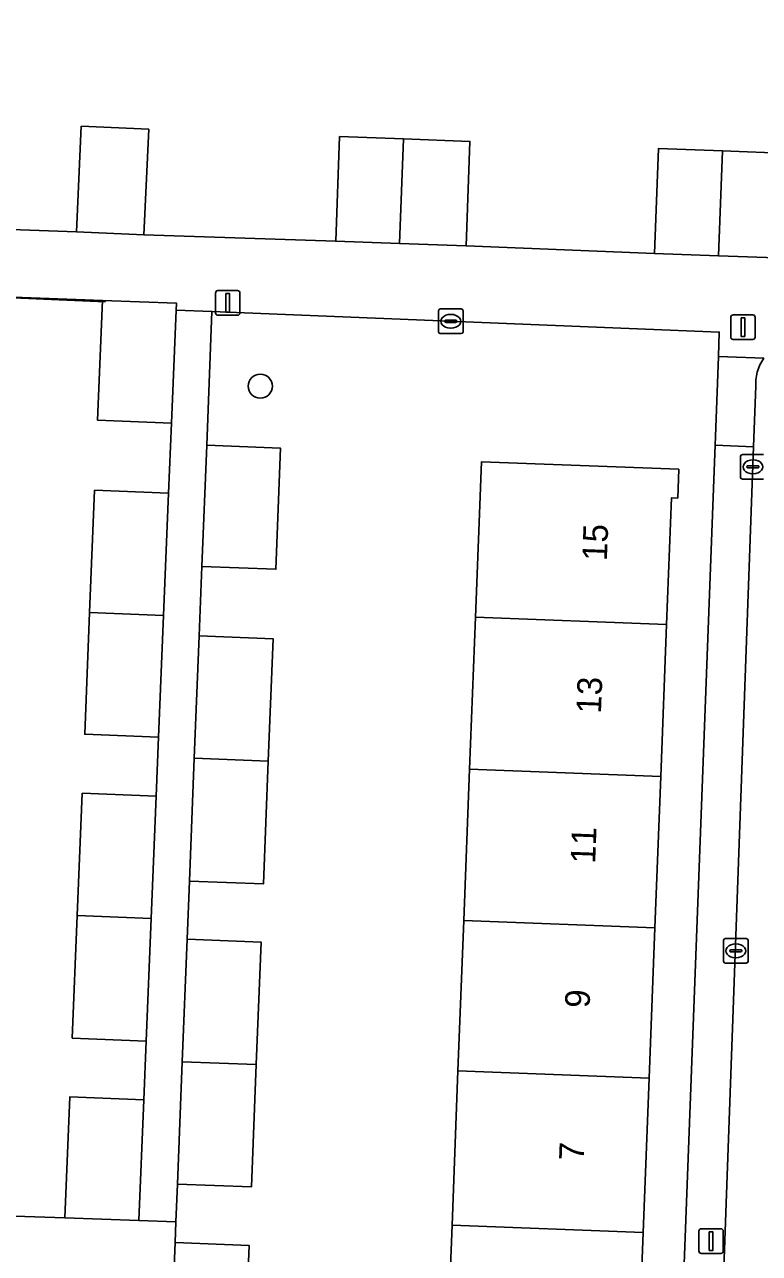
# Model space of a CAD drawing. Extents: x 161354 to 162026, y 386504 to 387460.
# Drawn here: x 161596.24 to 161626.01, y 387346.64 to 387396.43 of the extents above; entities that cross this region are included whole.
import ezdxf

# ---------------------------------------------------------------- set-up
doc = ezdxf.new("R2010")
doc.units = 0
for name, color, linetype in [('IMGEO_Boom', 7, 'Continuous'), ('IMGEO_Erf', 7, 'Continuous'), ('IMGEO_Kolk', 7, 'Continuous'), ('IMGEO_Lichtmast', 7, 'Continuous'), ('IMGEO_Muur', 7, 'Continuous'), ('IMGEO_Pand', 7, 'Continuous'), ('IMGEO_Pand_nummerreeks', 7, 'Continuous'), ('IMGEO_Rijbaan_lokaal_open', 7, 'Continuous'), ('IMGEO_Voetpad_open', 7, 'Continuous')]:
    doc.layers.add(name, color=color, linetype=linetype)

msp = doc.modelspace()

# ---------------------------------------------------------------- linework, layer by layer
at = {"layer": 'IMGEO_Boom'}
msp.add_circle((161605.789, 387381.777), 0.489, dxfattribs=at)
at = {"layer": 'IMGEO_Erf'}
for points in [[(161652.397, 387409.433), (161622.077, 387410.632), (161591.757, 387411.83), (161590.756, 387388.297), (161598.343, 387388.024), (161598.534, 387392.309), (161601.266, 387392.187), (161601.075, 387387.902), (161608.844, 387387.649), (161608.999, 387391.888), (161611.588, 387391.794), (161614.283, 387391.696), (161614.128, 387387.457), (161621.765, 387387.152), (161621.919, 387391.401), (161624.514, 387391.307), (161627.236, 387391.208)], [(161622.224, 387326.585), (161624.174, 387378.353), (161624.213, 387379.383), (161624.349, 387382.98), (161624.386, 387383.967), (161603.829, 387384.802), (161603.615, 387379.384), (161606.612, 387379.265), (161606.418, 387374.357), (161603.42, 387374.476), (161603.309, 387371.666), (161606.306, 387371.547), (161606.109, 387366.581), (161605.912, 387361.61), (161602.915, 387361.729), (161602.821, 387359.374), (161605.819, 387359.255), (161605.622, 387354.289), (161605.425, 387349.334), (161602.428, 387349.453), (161602.367, 387347.926), (161602.334, 387347.085), (161605.332, 387346.967), (161605.135, 387342)], [(161613.322, 387341.742), (161613.556, 387347.791), (161613.798, 387354.043), (161614.033, 387360.127), (161614.27, 387366.259), (161614.508, 387372.417), (161614.752, 387378.718), (161622.745, 387378.409), (161622.7, 387377.245), (161622.45, 387377.255), (161622.251, 387372.118), (161622.013, 387365.96), (161621.776, 387359.828), (161621.541, 387353.744), (161621.299, 387347.492), (161621.065, 387341.443)]]:
    msp.add_lwpolyline(points, dxfattribs=at)
msp.add_lwpolyline([(161601.67, 387367.554), (161598.672, 387367.676), (161598.873, 387372.612), (161599.075, 387377.558), (161602.072, 387377.436), (161602.188, 387380.279), (161599.19, 387380.401), (161599.388, 387385.251), (161591.08, 387385.553), (161590.849, 387379.18), (161590.624, 387372.989), (161590.412, 387367.14), (161590.179, 387360.692), (161589.954, 387354.5), (161589.731, 387348.35), (161597.875, 387348.086), (161598.074, 387352.988), (161601.072, 387352.866), (161601.169, 387355.245), (161598.171, 387355.367), (161598.373, 387360.327), (161598.575, 387365.283), (161601.572, 387365.161)], close=True, dxfattribs=at)
at = {"layer": 'IMGEO_Kolk'}
for p, q in [((161613.006, 387383.979), (161613.006, 387384.831)), ((161613.081, 387384.905), (161613.933, 387384.905)), ((161613.308, 387384.448), (161613.706, 387384.448)), ((161613.494, 387384.685), (161613.519, 387384.685)), ((161614.007, 387384.831), (161614.007, 387383.979)), ((161613.265, 387384.399), (161613.265, 387384.411)), ((161613.703, 387384.362), (161613.305, 387384.362)), ((161613.517, 387384.125), (161613.492, 387384.125)), ((161613.749, 387384.411), (161613.749, 387384.399)), ((161613.933, 387383.905), (161613.081, 387383.905)), ((161625.323, 387379.009), (161626.175, 387379.009)), ((161625.248, 387378.083), (161625.248, 387378.935)), ((161625.507, 387378.503), (161625.507, 387378.515)), ((161625.945, 387378.466), (161625.547, 387378.466)), ((161625.55, 387378.552), (161625.948, 387378.552)), ((161625.736, 387378.789), (161625.761, 387378.789)), ((161625.991, 387378.515), (161625.991, 387378.503)), ((161626.175, 387378.009), (161625.323, 387378.009)), ((161625.759, 387378.229), (161625.734, 387378.229)), ((161624.553, 387358.474), (161624.553, 387359.326)), ((161624.628, 387359.4), (161625.48, 387359.4)), ((161625.041, 387359.18), (161625.066, 387359.18)), ((161625.554, 387359.326), (161625.554, 387358.474)), ((161624.812, 387358.894), (161624.812, 387358.906)), ((161625.25, 387358.857), (161624.852, 387358.857)), ((161624.855, 387358.943), (161625.253, 387358.943)), ((161625.064, 387358.62), (161625.039, 387358.62)), ((161625.296, 387358.906), (161625.296, 387358.894)), ((161625.48, 387358.4), (161624.628, 387358.4))]:
    msp.add_line(p, q, dxfattribs=at)
for points in [[(161613.006, 387383.979), (161613.006, 387384.831)], [(161613.081, 387384.905), (161613.933, 387384.905)], [(161614.007, 387384.831), (161614.007, 387383.979)], [(161613.933, 387383.905), (161613.081, 387383.905)], [(161625.323, 387379.009), (161626.175, 387379.009)], [(161625.248, 387378.083), (161625.248, 387378.935)], [(161626.175, 387378.009), (161625.323, 387378.009)], [(161624.553, 387358.474), (161624.553, 387359.326)], [(161624.628, 387359.4), (161625.48, 387359.4)], [(161625.554, 387359.326), (161625.554, 387358.474)], [(161625.48, 387358.4), (161624.628, 387358.4)]]:
    msp.add_lwpolyline(points, dxfattribs=at)
for centre, radius, start, end in [((161613.083, 387384.829), 0.0765, 91.552, 178.448), ((161613.083, 387384.829), 0.0765, 91.552, 178.448), ((161613.305, 387384.408), 0.0403, 85.8775, 175.7526), ((161613.71, 387384.41), 0.0386, 1.7309, 96.639), ((161613.931, 387384.829), 0.0765, 1.552, 88.448), ((161613.931, 387384.829), 0.0765, 1.552, 88.448), ((161613.083, 387383.981), 0.0765, 181.552, 268.448), ((161613.083, 387383.981), 0.0765, 181.552, 268.448), ((161613.302, 387384.398), 0.0366, 178.938, 274.7102), ((161613.706, 387384.405), 0.043, 264.8664, 352.4533), ((161613.931, 387383.981), 0.0765, 271.552, 358.448), ((161613.931, 387383.981), 0.0765, 271.552, 358.448), ((161625.325, 387378.933), 0.0765, 91.552, 178.448), ((161625.325, 387378.933), 0.0765, 91.552, 178.448), ((161625.547, 387378.512), 0.0403, 85.8775, 175.7526), ((161625.544, 387378.502), 0.0366, 178.938, 274.7102), ((161625.948, 387378.509), 0.043, 264.8664, 352.4533), ((161625.952, 387378.514), 0.0386, 1.7309, 96.639), ((161625.325, 387378.085), 0.0765, 181.552, 268.448), ((161625.325, 387378.085), 0.0765, 181.552, 268.448), ((161624.63, 387359.324), 0.0765, 91.552, 178.448), ((161624.63, 387359.324), 0.0765, 91.552, 178.448), ((161625.478, 387359.324), 0.0765, 1.552, 88.448), ((161625.478, 387359.324), 0.0765, 1.552, 88.448), ((161624.852, 387358.903), 0.0403, 85.8775, 175.7526), ((161624.849, 387358.893), 0.0366, 178.938, 274.7102), ((161625.253, 387358.9), 0.043, 264.8664, 352.4533), ((161625.257, 387358.905), 0.0386, 1.7309, 96.639), ((161624.63, 387358.476), 0.0765, 181.552, 268.448), ((161624.63, 387358.476), 0.0765, 181.552, 268.448), ((161625.478, 387358.476), 0.0765, 271.552, 358.448), ((161625.478, 387358.476), 0.0765, 271.552, 358.448)]:
    msp.add_arc(centre, radius, start, end, dxfattribs=at)
for centre, major_axis, ratio, start_param, end_param in [((161613.493, 387384.405), (-0.387, 0.002), 0.722429, 4.712389, 7.853982), ((161613.518, 387384.405), (-0.39, 0.002), 0.717154, 1.570796, 4.712389), ((161625.735, 387378.509), (-0.387, 0.002), 0.722429, 4.712389, 7.853982), ((161625.76, 387378.509), (-0.39, 0.002), 0.717154, 1.570796, 4.712389), ((161625.04, 387358.9), (-0.387, 0.002), 0.722429, 4.712389, 7.853982), ((161625.065, 387358.9), (-0.39, 0.002), 0.717154, 1.570796, 4.712389)]:
    msp.add_ellipse(centre, major_axis=major_axis, ratio=ratio, start_param=start_param, end_param=end_param, dxfattribs=at)
at = {"layer": 'IMGEO_Lichtmast'}
for p, q in [((161603.972, 387384.751), (161603.972, 387385.551)), ((161603.972, 387385.551), (161603.972, 387384.751)), ((161604.072, 387385.651), (161604.862, 387385.651)), ((161604.862, 387385.651), (161604.072, 387385.651)), ((161604.962, 387385.551), (161604.962, 387384.751)), ((161604.962, 387384.751), (161604.962, 387385.551)), ((161604.862, 387384.651), (161604.072, 387384.651)), ((161604.072, 387384.651), (161604.862, 387384.651)), ((161624.849, 387383.767), (161624.849, 387384.567)), ((161624.849, 387384.567), (161624.849, 387383.767)), ((161624.949, 387384.667), (161625.739, 387384.667)), ((161625.739, 387384.667), (161624.949, 387384.667)), ((161625.839, 387384.567), (161625.839, 387383.767)), ((161625.839, 387383.767), (161625.839, 387384.567)), ((161625.739, 387383.667), (161624.949, 387383.667)), ((161624.949, 387383.667), (161625.739, 387383.667)), ((161623.656, 387347.64), (161624.446, 387347.64)), ((161624.446, 387347.64), (161623.656, 387347.64)), ((161623.556, 387346.74), (161623.556, 387347.54)), ((161623.556, 387347.54), (161623.556, 387346.74)), ((161624.546, 387347.54), (161624.546, 387346.74)), ((161624.546, 387346.74), (161624.546, 387347.54)), ((161624.446, 387346.64), (161623.656, 387346.64)), ((161623.656, 387346.64), (161624.446, 387346.64))]:
    msp.add_line(p, q, dxfattribs=at)
for points in [[(161604.392, 387385.526), (161604.542, 387385.526), (161604.542, 387384.776), (161604.392, 387384.776), (161604.392, 387385.526)], [(161625.269, 387384.542), (161625.419, 387384.542), (161625.419, 387383.792), (161625.269, 387383.792), (161625.269, 387384.542)], [(161623.976, 387347.515), (161624.126, 387347.515), (161624.126, 387346.765), (161623.976, 387346.765), (161623.976, 387347.515)]]:
    msp.add_lwpolyline(points, dxfattribs=at)
for centre, start, end in [((161604.072, 387385.551), 90, 180), ((161604.072, 387385.551), 90, 180), ((161604.862, 387385.551), 0, 90), ((161604.862, 387385.551), 360, 90), ((161604.072, 387384.751), 180, 270), ((161604.072, 387384.751), 180, 270), ((161604.862, 387384.751), 270, 0), ((161604.862, 387384.751), 270, 0), ((161624.949, 387384.567), 90, 180), ((161624.949, 387384.567), 90, 180), ((161625.739, 387384.567), 0, 90), ((161625.739, 387384.567), 360, 90), ((161624.949, 387383.767), 180, 270), ((161624.949, 387383.767), 180, 270), ((161625.739, 387383.767), 270, 0), ((161625.739, 387383.767), 270, 0), ((161623.656, 387347.54), 90, 180), ((161623.656, 387347.54), 90, 180), ((161624.446, 387347.54), 0, 90), ((161624.446, 387347.54), 360, 90), ((161623.656, 387346.74), 180, 270), ((161623.656, 387346.74), 180, 270), ((161624.446, 387346.74), 270, 0), ((161624.446, 387346.74), 270, 0)]:
    msp.add_arc(centre, 0.1, start, end, dxfattribs=at)
at = {"layer": 'IMGEO_Muur'}
msp.add_lwpolyline([(161591.08, 387385.553), (161599.52, 387385.2)], dxfattribs=at)
at = {"layer": 'IMGEO_Pand'}
for points in [[(161601.075, 387387.902), (161601.266, 387392.187), (161598.534, 387392.309), (161598.343, 387388.024)], [(161611.43, 387387.555), (161611.588, 387391.794), (161608.999, 387391.888), (161608.844, 387387.649)], [(161614.128, 387387.457), (161614.283, 387391.696), (161611.588, 387391.794), (161611.43, 387387.555)], [(161624.356, 387387.058), (161624.514, 387391.307), (161621.919, 387391.401), (161621.765, 387387.152)], [(161627.082, 387386.96), (161627.236, 387391.208), (161624.514, 387391.307), (161624.356, 387387.058)], [(161602.375, 387384.861), (161602.386, 387385.142), (161599.388, 387385.251), (161599.19, 387380.401), (161602.188, 387380.279)], [(161603.615, 387379.384), (161603.42, 387374.476), (161606.418, 387374.357), (161606.612, 387379.265)], [(161614.752, 387378.718), (161614.508, 387372.417), (161622.251, 387372.118), (161622.45, 387377.255), (161622.7, 387377.245), (161622.745, 387378.409)], [(161602.072, 387377.436), (161599.075, 387377.558), (161598.873, 387372.612), (161601.871, 387372.49)], [(161601.871, 387372.49), (161598.873, 387372.612), (161598.672, 387367.676), (161601.67, 387367.554)], [(161622.013, 387365.96), (161622.251, 387372.118), (161614.508, 387372.417), (161614.27, 387366.259)], [(161603.309, 387371.666), (161603.112, 387366.699), (161606.109, 387366.581), (161606.306, 387371.547)], [(161606.109, 387366.581), (161603.112, 387366.699), (161602.915, 387361.729), (161605.912, 387361.61)], [(161614.27, 387366.259), (161614.033, 387360.127), (161621.776, 387359.828), (161622.013, 387365.96)], [(161601.572, 387365.161), (161598.575, 387365.283), (161598.373, 387360.327), (161601.371, 387360.205)], [(161601.371, 387360.205), (161598.373, 387360.327), (161598.171, 387355.367), (161601.169, 387355.245)], [(161614.033, 387360.127), (161613.798, 387354.043), (161621.541, 387353.744), (161621.776, 387359.828)], [(161602.821, 387359.374), (161602.624, 387354.408), (161605.622, 387354.289), (161605.819, 387359.255)], [(161605.622, 387354.289), (161602.624, 387354.408), (161602.428, 387349.453), (161605.425, 387349.334)], [(161621.299, 387347.492), (161621.541, 387353.744), (161613.798, 387354.043), (161613.556, 387347.791)], [(161601.072, 387352.866), (161598.074, 387352.988), (161597.875, 387348.086), (161600.873, 387347.98)], [(161621.065, 387341.443), (161621.299, 387347.492), (161613.556, 387347.791), (161613.322, 387341.742)], [(161602.334, 387347.085), (161602.137, 387342.119), (161605.135, 387342), (161605.332, 387346.967)]]:
    msp.add_lwpolyline(points, close=True, dxfattribs=at)
at = {"layer": 'IMGEO_Rijbaan_lokaal_open'}
msp.add_lwpolyline([(161626.029, 387382.638), (161625.968, 387382.493), (161625.921, 387382.343), (161625.888, 387382.189), (161625.868, 387382.033), (161625.863, 387381.875), (161625.866, 387381.784), (161625.777, 387379.325), (161623.822, 387325.494), (161623.615, 387325.508), (161623.359, 387319.788), (161622.795, 387307.197), (161622.567, 387299.583), (161622.494, 387298.537), (161627.477, 387298.242)], dxfattribs=at)
at = {"layer": 'IMGEO_Voetpad_open'}
for points in [[(161627.082, 387386.96), (161624.356, 387387.058), (161621.765, 387387.152), (161614.128, 387387.457), (161611.43, 387387.555), (161608.844, 387387.649), (161601.075, 387387.902), (161598.343, 387388.024), (161590.756, 387388.297), (161589.287, 387388.381), (161582.009, 387388.713), (161578.931, 387388.853), (161576.175, 387388.968), (161573.598, 387389.076), (161565.962, 387389.42)], [(161562.069, 387386.48), (161567.15, 387386.089), (161567.184, 387386.083), (161576.585, 387385.71), (161576.602, 387386.21), (161578.536, 387386.124), (161581.88, 387385.876), (161583.154, 387385.841), (161591.08, 387385.553), (161599.388, 387385.251), (161602.386, 387385.142), (161602.375, 387384.861), (161603.829, 387384.802), (161624.386, 387383.967), (161624.349, 387382.98), (161626.187, 387382.91)], [(161622.224, 387326.585), (161601.89, 387327.458), (161601.736, 387327.465), (161601.832, 387329.878), (161601.652, 387329.885), (161601.845, 387334.754), (161601.94, 387337.162), (161602.137, 387342.119), (161602.334, 387347.085), (161602.367, 387347.926), (161600.873, 387347.98), (161597.875, 387348.086), (161589.731, 387348.35), (161584.995, 387348.522), (161584.886, 387345.951), (161586.427, 387345.903), (161592.385, 387345.685), (161592.371, 387345.293), (161600.506, 387345.024), (161599.845, 387327.719)]]:
    msp.add_lwpolyline(points, dxfattribs=at)
for points in [[(161603.615, 387379.384), (161603.829, 387384.802), (161602.375, 387384.861), (161602.188, 387380.279), (161602.072, 387377.436), (161601.871, 387372.49), (161601.67, 387367.554), (161601.572, 387365.161), (161601.371, 387360.205), (161601.169, 387355.245), (161601.072, 387352.866), (161600.873, 387347.98), (161602.367, 387347.926), (161602.428, 387349.453), (161602.624, 387354.408), (161602.821, 387359.374), (161602.915, 387361.729), (161603.112, 387366.699), (161603.309, 387371.666), (161603.42, 387374.476)], [(161624.213, 387379.383), (161625.777, 387379.325), (161625.866, 387381.784), (161625.863, 387381.875), (161625.868, 387382.033), (161625.888, 387382.189), (161625.921, 387382.343), (161625.968, 387382.493), (161626.029, 387382.638), (161626.102, 387382.778), (161626.187, 387382.91), (161624.349, 387382.98)], [(161625.777, 387379.325), (161624.213, 387379.383), (161624.174, 387378.353), (161622.224, 387326.585), (161622.159, 387325.608), (161623.615, 387325.508), (161623.822, 387325.494)]]:
    msp.add_lwpolyline(points, close=True, dxfattribs=at)

# ---------------------------------------------------------------- texts
at = {"layer": 'IMGEO_Pand_nummerreeks'}
for s, p in [('15', (161619.828, 387374.686)), ('13', (161619.589, 387368.496)), ('11', (161619.355, 387362.419)), ('9', (161619.128, 387356.573)), ('7', (161618.889, 387350.383))]:
    msp.add_text(s, height=1, rotation=87.7854, dxfattribs=at).set_placement(p)

doc.saveas('drawing.dxf')
